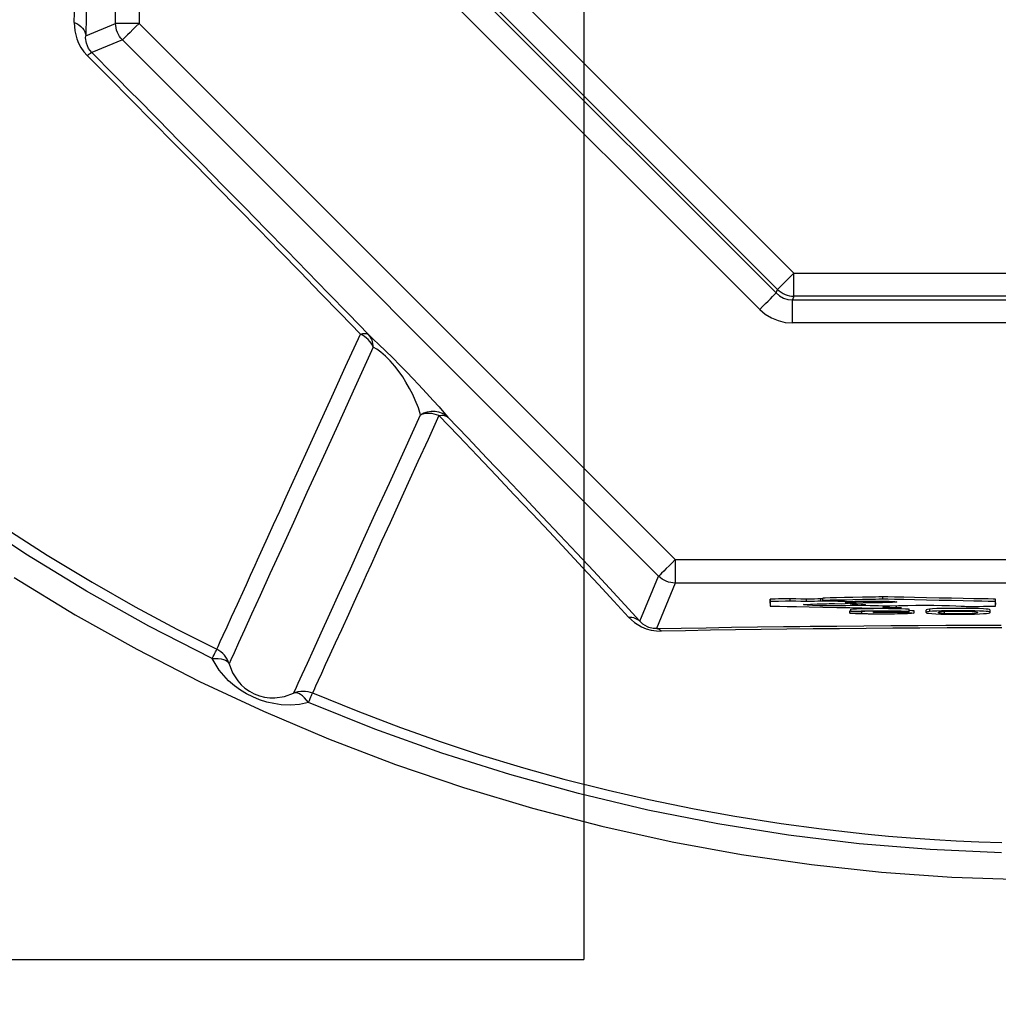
# Model space of a CAD drawing. Header units: millimetres. Extents: x 196 to 2027204, y -221452 to 153872.
# Tile 263 of 381: x 1216518 to 1216934, y -203443 to -203025. Entities that reach past the tile are written whole.
import ezdxf

# ---------------------------------------------------------------- set-up
doc = ezdxf.new("R2010")
doc.units = ezdxf.units.MM
doc.layers.add('00_Основной', color=163, linetype='Continuous', lineweight=40)
doc.layers.add('Эл.линия силовых сетей', color=1, linetype='Continuous', lineweight=50)
doc.styles.add('Times New Roman', font='times.ttf')

msp = doc.modelspace()

# ---------------------------------------------------------------- linework, layer by layer
at = {"color": 252, "lineweight": 30, "ltscale": 10}
for p, q in [((1216757.71, -202663.02, 0.15), (1216757.71, -203424.09, 0.35)), ((1212197.73, -203424.09, 0.2), (1216757.71, -203424.09, 0.46))]:
    msp.add_line(p, q, dxfattribs=at)
at = {"layer": '00_Основной', "color": 252, "lineweight": 25, "ltscale": 10}
for p, q in [((1216558.8, -203026.35, 0.2), (1216558.8, -202704.15, 0.2)), ((1216568.79, -202704.15, 0.2), (1216568.79, -203026.35, 0.2)), ((1216690.51, -202975.93, 0.2), (1216847.03, -203132.45, 0.2)), ((1216682.06, -202983.51, 0.2), (1216839.45, -203140.9, 0.2)), ((1216840.07, -203139.4, 0.2), (1216683.55, -202982.88, 0.2)), ((1216832.48, -203147.87, 0.2), (1216675.08, -202990.48, 0.2)), ((1216546.08, -203031.61, 0.2), (1216558.8, -203026.35, 0.2)), ((1216568.79, -203026.35, 0.2), (1216796.61, -203254.17, 0.2)), ((1216561.72, -203033.41, 0.2), (1216548.71, -203038.79, 0.2)), ((1216789.54, -203261.24, 0.2), (1216561.72, -203033.41, 0.2)), ((1216847.03, -203132.45, 0.2), (1217068.39, -203132.45, 0.2)), ((1216839.45, -203140.9, 0.2), (1216840.07, -203139.4, 0.2)), ((1216847.03, -203142.3, 0.2), (1216846.41, -203143.79, 0.2)), ((1216846.41, -203143.79, 0.2), (1217069.01, -203143.79, 0.2)), ((1217068.39, -203142.3, 0.2), (1216847.03, -203142.3, 0.2)), ((1217069.01, -203153.64, 0.2), (1216846.41, -203153.64, 0.2)), ((1216796.61, -203254.17, 0.2), (1217118.81, -203254.17, 0.2)), ((1216781.62, -203280.37, 0.2), (1216789.54, -203261.24, 0.2)), ((1216796.61, -203264.16, 0.2), (1216788.61, -203283.5, 0.2)), ((1217118.81, -203264.16, 0.2), (1216796.61, -203264.16, 0.2)), ((1216884.83, -203271.04, 0.2), (1216884.83, -203270.05, 0.2)), ((1216837, -203272.01, 0.2), (1216837, -203271, 0.2)), ((1216837, -203272.66, 0.2), (1216837, -203272.01, 0.2)), ((1216845.41, -203271.84, 0.2), (1216845.41, -203270.84, 0.2)), ((1216852.32, -203271.98, 0.2), (1216852.32, -203270.98, 0.2)), ((1216859.25, -203270.89, 0.2), (1216858.43, -203270.88, 0.2)), ((1216858.43, -203271.88, 0.2), (1216858.43, -203270.88, 0.2)), ((1216869.35, -203272.06, 0.2), (1216858.43, -203271.88, 0.2)), ((1216859.25, -203271.56, 0.2), (1216859.25, -203270.56, 0.2)), ((1216860.32, -203271.7, 0.2), (1216860.15, -203271.75, 0.2)), ((1216860.15, -203271.75, 0.2), (1216871.19, -203271.94, 0.2)), ((1216867.29, -203272.94, 0.2), (1216873.3, -203272.49, 0.2)), ((1216870.93, -203272.98, 0.2), (1216870.93, -203272.66, 0.2)), ((1216873.3, -203272.49, 0.2), (1216873.3, -203271.87, 0.2)), ((1216874.02, -203273.7, 0.2), (1216874.02, -203273.08, 0.2)), ((1216876.2, -203273.59, 0.2), (1216876.2, -203273.19, 0.2)), ((1216876.8, -203272.54, 0.2), (1216876.8, -203271.81, 0.2)), ((1216879.79, -203272.56, 0.2), (1216879.79, -203271.8, 0.2)), ((1216886.38, -203273.97, 0.2), (1216886.38, -203273.81, 0.2)), ((1216886.38, -203273.87, 0.2), (1216887.71, -203273.84, 0.2)), ((1216890.07, -203273.78, 0.2), (1216892.7, -203273.74, 0.2)), ((1216890.58, -203274.68, 0.2), (1216890.58, -203273.67, 0.2)), ((1216932.68, -203272.01, 0.2), (1216932.68, -203271, 0.2)), ((1216932.68, -203272.56, 0.2), (1216932.68, -203273.28, 0.2)), ((1216870.72, -203275.99, 0.2), (1216871.23, -203275.99, 0.2)), ((1216870.72, -203276.99, 0.2), (1216870.72, -203275.99, 0.2)), ((1216871.23, -203276.28, 0.2), (1216871.23, -203275.28, 0.2)), ((1216875.84, -203276.98, 0.2), (1216875.84, -203276.31, 0.2)), ((1216880.84, -203276.68, 0.2), (1216880.84, -203276.08, 0.2)), ((1216881.4, -203276.52, 0.2), (1216881.4, -203276.07, 0.2)), ((1216884.83, -203274.9, 0.2), (1216892.7, -203274.73, 0.2)), ((1216896.02, -203276.28, 0.2), (1216896.02, -203275.28, 0.2)), ((1216898.08, -203276.95, 0.2), (1216898.08, -203275.94, 0.2)), ((1216903.15, -203275.66, 0.2), (1216903.15, -203276.65, 0.2)), ((1216904.67, -203275.24, 0.2), (1216904.67, -203276.24, 0.2)), ((1216910.83, -203276.14, 0.2), (1216910.83, -203277.13, 0.2)), ((1216930.4, -203276.65, 0.2), (1216930.4, -203275.66, 0.2))]:
    msp.add_line(p, q, dxfattribs=at)
at = {"layer": '00_Основной', "color": 252, "lineweight": 25, "ltscale": 10, "elevation": 0.2}
for points in [[(1216541.23, -203025.92), (1216541.49, -203017.5), (1216541.75, -203008.95), (1216542, -203000.28), (1216542.26, -202991.49), (1216542.5, -202982.59), (1216542.74, -202973.57), (1216542.96, -202964.44), (1216543.2, -202955.2)], [(1216548.07, -202960.01), (1216547.84, -202969.37), (1216547.6, -202978.61), (1216547.37, -202987.74), (1216547.13, -202996.76), (1216546.87, -203005.66), (1216546.62, -203014.42), (1216546.35, -203023.09), (1216546.08, -203031.61)], [(1216541.23, -203025.92), (1216542.26, -203026.42), (1216543.2, -203027), (1216544.02, -203027.64), (1216544.72, -203028.36), (1216545.29, -203029.13), (1216545.7, -203029.93), (1216545.97, -203030.76), (1216546.08, -203031.61)], [(1216541.23, -203025.92), (1216541.44, -203029.51), (1216542.3, -203032.94), (1216543.06, -203034.8), (1216544.03, -203036.58), (1216545.28, -203038.37), (1216546.72, -203040.01)], [(1216568.79, -203026.35), (1216566.88, -203026.35), (1216565.04, -203026.35), (1216563.34, -203026.35), (1216561.84, -203026.35), (1216560.6, -203026.35), (1216559.66, -203026.35), (1216559.05, -203026.35), (1216558.8, -203026.35)], [(1216561.72, -203033.41), (1216561.07, -203032.68), (1216560.47, -203031.89), (1216559.98, -203031.06), (1216559.56, -203030.17), (1216559.22, -203029.24), (1216558.98, -203028.3), (1216558.84, -203027.32), (1216558.8, -203026.35)], [(1216568.79, -203026.35), (1216567.43, -203027.69), (1216566.13, -203029), (1216564.93, -203030.2), (1216563.88, -203031.26), (1216563, -203032.13), (1216562.32, -203032.81), (1216561.9, -203033.23), (1216561.72, -203033.41)], [(1216548.71, -203038.79), (1216547.96, -203037.93), (1216547.31, -203036.97), (1216546.79, -203035.92), (1216546.41, -203034.78), (1216546.22, -203034.04), (1216546.11, -203033.26), (1216546.07, -203032.44), (1216546.08, -203031.61)], [(1216546.72, -203040.01), (1216547.11, -203039.7), (1216547.47, -203039.44), (1216547.77, -203039.22), (1216548.06, -203039.05), (1216548.28, -203038.91), (1216548.48, -203038.82), (1216548.62, -203038.79), (1216548.71, -203038.79)], [(1216662.84, -203158.37), (1216654.42, -203149.69), (1216645.92, -203140.92), (1216637.3, -203132.04), (1216628.57, -203123.11), (1216619.76, -203114.08), (1216610.85, -203104.99), (1216601.88, -203095.84), (1216592.83, -203086.63), (1216583.72, -203077.37), (1216574.53, -203068.07), (1216565.3, -203058.75), (1216556.03, -203049.39), (1216546.72, -203040.01)], [(1216548.71, -203038.79), (1216558.14, -203048.29), (1216566.16, -203056.39)], [(1216566.16, -203056.39), (1216567.53, -203057.77), (1216576.87, -203067.21), (1216585.86, -203076.33)], [(1216585.86, -203076.33), (1216586.16, -203076.62), (1216595.39, -203086), (1216604.56, -203095.32), (1216613.64, -203104.59), (1216622.65, -203113.79), (1216631.56, -203122.92), (1216640.4, -203131.98), (1216649.13, -203140.94), (1216657.76, -203149.83), (1216666.27, -203158.62)], [(1216361.68, -203112.99), (1216379.6, -203131.87), (1216397.45, -203149.54), (1216415.18, -203166.03), (1216432.73, -203181.42), (1216440.52, -203187.96), (1216448.25, -203194.31), (1216455.91, -203200.44), (1216463.5, -203206.38), (1216471.04, -203212.11), (1216480.21, -203218.91), (1216490.03, -203225.96), (1216510.14, -203239.75), (1216529.75, -203252.36), (1216548.78, -203263.85), (1216567.16, -203274.29), (1216584.86, -203283.75), (1216601.81, -203292.3)], [(1216599.86, -203296.26), (1216572.89, -203282.45), (1216546.46, -203267.62), (1216520.6, -203251.83), (1216495.34, -203235.08), (1216470.73, -203217.4), (1216446.78, -203198.81), (1216423.55, -203179.36), (1216401.06, -203159.05), (1216379.35, -203137.91), (1216358.43, -203115.98)], [(1216840.07, -203139.4), (1216840.38, -203139.1), (1216840.91, -203138.57), (1216841.61, -203137.87), (1216842.48, -203136.99), (1216843.5, -203135.98), (1216844.62, -203134.86), (1216845.8, -203133.68), (1216847.03, -203132.45)], [(1216847.03, -203142.3), (1216847.03, -203141.85), (1216847.03, -203141.11), (1216847.03, -203140.11), (1216847.03, -203138.87), (1216847.03, -203137.44), (1216847.03, -203135.86), (1216847.03, -203134.18), (1216847.03, -203132.45)], [(1216840.07, -203139.4), (1216840.79, -203140.06), (1216841.57, -203140.62), (1216842.4, -203141.11), (1216843.28, -203141.52), (1216844.18, -203141.85), (1216845.11, -203142.09), (1216846.07, -203142.24), (1216847.03, -203142.3)], [(1216832.48, -203147.87), (1216833.71, -203146.64), (1216834.91, -203145.44), (1216836.02, -203144.33), (1216837.03, -203143.33), (1216837.9, -203142.45), (1216838.61, -203141.75), (1216839.12, -203141.22), (1216839.45, -203140.9)], [(1216839.45, -203140.9), (1216840.93, -203142.14), (1216842.64, -203143.06), (1216844.49, -203143.62), (1216846.41, -203143.79)], [(1216846.41, -203153.64), (1216846.41, -203151.91), (1216846.41, -203150.22), (1216846.41, -203148.64), (1216846.41, -203147.21), (1216846.41, -203145.98), (1216846.41, -203144.98), (1216846.41, -203144.24), (1216846.41, -203143.79)], [(1216832.48, -203147.87), (1216834.84, -203149.88), (1216837.48, -203151.5), (1216840.33, -203152.67), (1216843.33, -203153.39), (1216846.41, -203153.64)], [(1216601.81, -203292.3), (1216602.36, -203291.07), (1216603.27, -203289.07), (1216604.53, -203286.3), (1216606.14, -203282.78), (1216608.07, -203278.53), (1216610.57, -203273.07), (1216613.52, -203266.6), (1216614.36, -203264.74), (1216615.24, -203262.81), (1216616.16, -203260.79), (1216617.12, -203258.7), (1216618.11, -203256.53), (1216619.13, -203254.28), (1216621.25, -203249.63), (1216623.52, -203244.63), (1216625.95, -203239.28), (1216628.54, -203233.58), (1216631.32, -203227.52), (1216634.26, -203221.05), (1216637.39, -203214.18), (1216640.39, -203207.63), (1216645.33, -203196.78), (1216650.7, -203184.98), (1216656.53, -203172.2), (1216662.84, -203158.37)], [(1216662.84, -203158.37), (1216663.39, -203158.23), (1216663.91, -203158.13), (1216664.39, -203158.09), (1216664.85, -203158.09), (1216665.26, -203158.16), (1216665.65, -203158.26), (1216665.97, -203158.41), (1216666.27, -203158.62)], [(1216668.28, -203163.93), (1216667.89, -203163.08), (1216667.39, -203162.26), (1216666.82, -203161.48), (1216666.15, -203160.73), (1216665.42, -203160.05), (1216664.61, -203159.42), (1216663.75, -203158.85), (1216662.84, -203158.37)], [(1216666.27, -203158.62), (1216668.28, -203160.47), (1216670.71, -203162.77), (1216673.55, -203165.51), (1216676.59, -203168.52), (1216679.64, -203171.59), (1216682.52, -203174.54), (1216685.16, -203177.28), (1216687.56, -203179.8), (1216690.92, -203183.42), (1216693.78, -203186.55), (1216696.24, -203189.29), (1216698.3, -203191.66), (1216700.03, -203193.69)], [(1216668.28, -203163.93), (1216668.25, -203163.17), (1216668.16, -203162.42), (1216667.99, -203161.7), (1216667.76, -203161.01), (1216667.48, -203160.36), (1216667.12, -203159.74), (1216666.72, -203159.16), (1216666.27, -203158.62)], [(1216668.28, -203163.93), (1216660.51, -203181), (1216653.21, -203197.02), (1216646.41, -203211.94), (1216640.12, -203225.75), (1216634.34, -203238.42), (1216629.1, -203249.94), (1216624.38, -203260.28), (1216620.22, -203269.42), (1216616.61, -203277.36), (1216613.54, -203284.06), (1216611.05, -203289.52), (1216609.13, -203293.75), (1216607.77, -203296.72), (1216607, -203298.44)], [(1216688.38, -203192.62), (1216687.44, -203189.7), (1216686.15, -203186.44), (1216685.05, -203184.05), (1216683.73, -203181.5), (1216682.15, -203178.76), (1216680.79, -203176.6), (1216679.22, -203174.36), (1216677.44, -203172.04), (1216675.51, -203169.79), (1216673.51, -203167.73), (1216671.56, -203166.03), (1216669.81, -203164.78), (1216668.28, -203163.93)], [(1216634.46, -203310.96), (1216635.17, -203309.39), (1216636.38, -203306.74), (1216638.09, -203303), (1216640.29, -203298.17), (1216642.97, -203292.27), (1216646.14, -203285.3), (1216649.81, -203277.27), (1216653.94, -203268.18), (1216658.55, -203258.08), (1216663.63, -203246.96), (1216669.15, -203234.82), (1216675.13, -203221.72), (1216681.53, -203207.65), (1216688.38, -203192.62)], [(1216696.19, -203193.01), (1216691.58, -203203.13), (1216687.28, -203212.58), (1216683.16, -203221.6), (1216679.16, -203230.38), (1216675.45, -203238.54), (1216671.85, -203246.41), (1216669.54, -203251.49), (1216667.35, -203256.3), (1216665.29, -203260.83), (1216663.22, -203265.38), (1216661.26, -203269.66), (1216659.42, -203273.69), (1216657.71, -203277.46), (1216654.72, -203284), (1216652.11, -203289.73), (1216649.85, -203294.7), (1216647.91, -203298.94), (1216646.24, -203302.63), (1216644.87, -203305.64), (1216643.78, -203308), (1216643, -203309.76), (1216642.49, -203310.84)], [(1216688.38, -203192.62), (1216689.83, -203191.9), (1216691.37, -203191.42), (1216692.95, -203191.18), (1216694.53, -203191.19), (1216696.07, -203191.47), (1216697.52, -203191.98), (1216698.85, -203192.73), (1216700.03, -203193.69)], [(1216696.19, -203193.01), (1216695.22, -203192.65), (1216694.23, -203192.36), (1216693.23, -203192.18), (1216692.23, -203192.08), (1216691.23, -203192.08), (1216690.24, -203192.17), (1216689.29, -203192.35), (1216688.38, -203192.62)], [(1216696.19, -203193.01), (1216696.79, -203192.92), (1216697.35, -203192.87), (1216697.89, -203192.89), (1216698.4, -203192.94), (1216698.86, -203193.06), (1216699.3, -203193.22), (1216699.68, -203193.44), (1216700.03, -203193.69)], [(1216776.78, -203278.62), (1216770.49, -203271.81), (1216763.97, -203264.77), (1216757.23, -203257.53), (1216750.28, -203250.09), (1216743.13, -203242.46), (1216735.76, -203234.64), (1216728.21, -203226.64), (1216720.46, -203218.48), (1216712.55, -203210.14), (1216704.45, -203201.65), (1216696.19, -203193.01)], [(1216700.03, -203193.69), (1216708.4, -203202.44), (1216716.59, -203211.05), (1216724.61, -203219.47), (1216732.44, -203227.74), (1216740.09, -203235.84), (1216747.55, -203243.76), (1216754.79, -203251.48), (1216761.83, -203259.01), (1216768.64, -203266.34), (1216775.25, -203273.46), (1216781.62, -203280.37)], [(1216796.61, -203254.17), (1216795.27, -203255.52), (1216793.96, -203256.82), (1216792.76, -203258.02), (1216791.7, -203259.08), (1216790.83, -203259.96), (1216790.15, -203260.64), (1216789.72, -203261.06), (1216789.54, -203261.24)], [(1216796.61, -203254.17), (1216796.61, -203256.08), (1216796.61, -203257.91), (1216796.61, -203259.62), (1216796.61, -203261.11), (1216796.61, -203262.36), (1216796.61, -203263.3), (1216796.61, -203263.91), (1216796.61, -203264.16)], [(1216515.73, -203261.85), (1216541.67, -203277.64), (1216567.8, -203292.27), (1216594.48, -203305.96), (1216621.63, -203318.67), (1216649.23, -203330.38), (1216677.75, -203341.28), (1216706.67, -203351.1), (1216735.91, -203359.85), (1216765.46, -203367.51), (1216795.28, -203374.09), (1216824.78, -203379.45), (1216854.45, -203383.74), (1216884.27, -203386.96), (1216914.17, -203389.07), (1216944.68, -203390.13)], [(1216796.61, -203264.16), (1216795.64, -203264.12), (1216794.66, -203263.96), (1216793.72, -203263.74), (1216792.79, -203263.4), (1216791.9, -203262.98), (1216791.07, -203262.48), (1216790.27, -203261.89), (1216789.54, -203261.24)], [(1216884.83, -203270.05), (1216884.83, -203270.05), (1216884.83, -203270.05), (1216884.83, -203270.05), (1216884.83, -203270.05), (1216884.82, -203270.05), (1216884.78, -203270.05), (1216884.66, -203270.05), (1216884.28, -203270.05), (1216883.15, -203270.08), (1216881.71, -203270.1), (1216879.94, -203270.14), (1216876.2, -203270.22), (1216872.05, -203270.3), (1216868.48, -203270.37), (1216865.18, -203270.44), (1216862.38, -203270.5), (1216860.35, -203270.54), (1216859.68, -203270.54), (1216859.32, -203270.56), (1216859.25, -203270.56), (1216859.25, -203270.56), (1216859.25, -203270.56), (1216859.25, -203270.56)], [(1216932.68, -203271), (1216932.68, -203271), (1216932.68, -203271), (1216932.67, -203271), (1216932.67, -203271), (1216932.64, -203271), (1216932.57, -203271), (1216932.35, -203270.99), (1216931.64, -203270.98), (1216929.52, -203270.94), (1216926.83, -203270.89), (1216923.52, -203270.82), (1216918.98, -203270.72), (1216913.99, -203270.62), (1216908.75, -203270.53), (1216903.42, -203270.41), (1216898.32, -203270.32), (1216893.71, -203270.22), (1216889.81, -203270.14), (1216886.89, -203270.09), (1216885.66, -203270.06), (1216884.97, -203270.05), (1216884.85, -203270.05), (1216884.83, -203270.05), (1216884.83, -203270.05), (1216884.83, -203270.05)], [(1216845.41, -203270.84), (1216845.41, -203270.84), (1216845.41, -203270.84), (1216845.39, -203270.84), (1216845.39, -203270.84), (1216845.39, -203270.84), (1216845.38, -203270.84), (1216845.32, -203270.84), (1216845.16, -203270.84), (1216844.71, -203270.85), (1216843.45, -203270.88), (1216840.45, -203270.94), (1216839, -203270.96), (1216837.81, -203270.99), (1216837.17, -203271), (1216837.04, -203271), (1216837.01, -203271), (1216837, -203271), (1216837, -203271), (1216837, -203271), (1216837, -203271), (1216837, -203271)], [(1216837, -203271), (1216837, -203271), (1216837, -203271), (1216837, -203271), (1216837, -203271), (1216837, -203271), (1216837, -203271), (1216837, -203271.02), (1216837, -203271.06), (1216837, -203271.1), (1216837, -203271.16), (1216837, -203271.29), (1216837, -203271.46), (1216837, -203271.66)], [(1216845.41, -203271.84), (1216845.41, -203271.84), (1216845.41, -203271.84), (1216845.39, -203271.84), (1216845.39, -203271.84), (1216845.39, -203271.84), (1216845.38, -203271.84), (1216845.32, -203271.84), (1216845.16, -203271.84), (1216844.71, -203271.85), (1216843.45, -203271.87), (1216840.45, -203271.94), (1216839, -203271.96), (1216837.81, -203271.99), (1216837.17, -203271.99), (1216837.04, -203272.01), (1216837.01, -203272.01), (1216837, -203272.01), (1216837, -203272.01), (1216837, -203272.01), (1216837, -203272.01), (1216837, -203272.01)], [(1216837, -203272.01), (1216837, -203272.01), (1216837, -203272.01), (1216837, -203272.01), (1216837, -203272.01), (1216837, -203272.01), (1216837, -203272.01), (1216837, -203272.02), (1216837, -203272.05), (1216837, -203272.11), (1216837, -203272.16), (1216837, -203272.29), (1216837, -203272.46), (1216837, -203272.67), (1216837, -203272.9), (1216837, -203273.14), (1216837, -203273.36), (1216837, -203273.58), (1216837, -203273.74), (1216837, -203273.83), (1216837, -203273.9), (1216837, -203273.93), (1216837, -203273.93), (1216837, -203273.93), (1216837, -203273.93), (1216837, -203273.93), (1216837, -203273.93), (1216837, -203273.93), (1216837, -203273.93)], [(1216837, -203273.93), (1216837, -203273.93), (1216837, -203273.93), (1216837, -203273.93), (1216837.01, -203273.93), (1216837.04, -203273.93), (1216837.14, -203273.94), (1216837.42, -203273.94), (1216838.29, -203273.96), (1216839.45, -203273.98), (1216840.91, -203274.01), (1216844.18, -203274.08), (1216848.16, -203274.15), (1216853.55, -203274.26), (1216859.33, -203274.38), (1216865.21, -203274.5), (1216870.85, -203274.62), (1216875.93, -203274.72), (1216880.15, -203274.8), (1216882.3, -203274.84), (1216883.86, -203274.87), (1216884.63, -203274.89), (1216884.81, -203274.9), (1216884.83, -203274.9), (1216884.83, -203274.9), (1216884.83, -203274.9), (1216884.83, -203274.9), (1216884.83, -203274.9), (1216884.83, -203274.9)], [(1216852.32, -203270.98), (1216849.94, -203270.96), (1216847.85, -203270.92), (1216846.48, -203270.89), (1216845.41, -203270.84)], [(1216852.32, -203271.98), (1216849.94, -203271.96), (1216847.85, -203271.92), (1216846.48, -203271.88), (1216845.41, -203271.84)], [(1216874.02, -203273.7), (1216871.75, -203273.77), (1216869.07, -203273.81), (1216867.59, -203273.83), (1216866.05, -203273.84), (1216864.46, -203273.84), (1216861.61, -203273.84), (1216857.98, -203273.78), (1216854.93, -203273.72), (1216852.66, -203273.6), (1216851.33, -203273.48), (1216851.13, -203273.33), (1216852.09, -203273.21), (1216854.09, -203273.1), (1216856.89, -203273), (1216857.81, -203272.98), (1216858.8, -203272.97), (1216859.81, -203272.95), (1216860.89, -203272.94), (1216861.98, -203272.92), (1216863.12, -203272.92), (1216864.27, -203272.92), (1216867.29, -203272.94)], [(1216858.43, -203270.88), (1216857.2, -203270.92), (1216855.75, -203270.95), (1216854.1, -203270.96), (1216852.32, -203270.98)], [(1216858.43, -203271.88), (1216857.2, -203271.92), (1216855.75, -203271.95), (1216854.1, -203271.96), (1216852.32, -203271.98)], [(1216884.83, -203271.04), (1216884.83, -203271.04), (1216884.83, -203271.04), (1216884.83, -203271.04), (1216884.83, -203271.04), (1216884.82, -203271.04), (1216884.78, -203271.05), (1216884.66, -203271.05), (1216884.28, -203271.05), (1216883.15, -203271.08), (1216881.71, -203271.1), (1216879.94, -203271.13), (1216876.2, -203271.22), (1216872.05, -203271.3), (1216868.48, -203271.37), (1216865.18, -203271.43), (1216862.38, -203271.48), (1216860.35, -203271.53), (1216859.68, -203271.54), (1216859.32, -203271.56), (1216859.25, -203271.56), (1216859.25, -203271.56), (1216859.25, -203271.56), (1216859.25, -203271.56)], [(1216859.25, -203271.56), (1216859.74, -203271.58), (1216860.11, -203271.63), (1216860.29, -203271.67), (1216860.32, -203271.7)], [(1216873.3, -203272.49), (1216871.45, -203272.41), (1216870.05, -203272.35), (1216869.15, -203272.26), (1216868.83, -203272.18), (1216869.35, -203272.06)], [(1216870.93, -203272.78), (1216869.07, -203272.81), (1216868.87, -203272.81)], [(1216876.8, -203272.54), (1216873.52, -203272.78), (1216870.93, -203272.98)], [(1216870.93, -203272.98), (1216873.6, -203273.05), (1216875.67, -203273.15), (1216876.21, -203273.19), (1216876.66, -203273.22), (1216877.01, -203273.26), (1216877.27, -203273.3), (1216877.44, -203273.35), (1216877.49, -203273.39), (1216877.16, -203273.49), (1216876.2, -203273.59)], [(1216871.19, -203271.94), (1216872.89, -203271.88), (1216874.94, -203271.84), (1216877.25, -203271.8), (1216877.89, -203271.8), (1216878.51, -203271.8), (1216879.15, -203271.8), (1216879.79, -203271.8), (1216882, -203271.8), (1216884.06, -203271.82), (1216885.92, -203271.85), (1216887.54, -203271.91), (1216888.88, -203271.96), (1216889.89, -203272.02), (1216890.53, -203272.09), (1216890.76, -203272.18)], [(1216886.38, -203273.97), (1216879.47, -203273.81), (1216874.02, -203273.7)], [(1216876.2, -203273.59), (1216883.01, -203273.73), (1216888.36, -203273.86)], [(1216879.79, -203272.56), (1216878.09, -203272.56), (1216876.8, -203272.54)], [(1216890.76, -203272.18), (1216890.27, -203272.29), (1216888.9, -203272.39), (1216886.79, -203272.47), (1216884.73, -203272.51), (1216882.36, -203272.54), (1216879.79, -203272.56)], [(1216932.68, -203272.01), (1216932.68, -203272.01), (1216932.68, -203272.01), (1216932.67, -203272.01), (1216932.67, -203272.01), (1216932.64, -203272.01), (1216932.57, -203272.01), (1216932.35, -203271.99), (1216931.64, -203271.98), (1216929.52, -203271.94), (1216926.83, -203271.88), (1216923.52, -203271.82), (1216918.98, -203271.72), (1216913.99, -203271.63), (1216908.75, -203271.53), (1216903.42, -203271.42), (1216898.32, -203271.32), (1216893.71, -203271.22), (1216889.81, -203271.13), (1216886.89, -203271.08), (1216885.66, -203271.06), (1216884.97, -203271.05), (1216884.85, -203271.04), (1216884.83, -203271.04), (1216884.83, -203271.04), (1216884.83, -203271.04)], [(1216884.83, -203274.22), (1216885.34, -203274.08), (1216886.38, -203273.97)], [(1216890.58, -203274.68), (1216887.94, -203274.58), (1216886.05, -203274.45), (1216885.14, -203274.34), (1216884.83, -203274.22)], [(1216888.36, -203273.86), (1216891.49, -203273.74), (1216895.39, -203273.66), (1216898.84, -203273.62), (1216902.57, -203273.6)], [(1216902.57, -203273.6), (1216906.41, -203273.62), (1216909.95, -203273.66), (1216913.11, -203273.73), (1216915.8, -203273.81), (1216918.04, -203273.93), (1216919.56, -203274.04), (1216920.27, -203274.18)], [(1216920.27, -203274.18), (1216920.27, -203274.18), (1216920.27, -203274.18), (1216920.27, -203274.18), (1216920.28, -203274.18), (1216920.28, -203274.18), (1216920.31, -203274.18), (1216920.38, -203274.18), (1216920.61, -203274.18), (1216921.28, -203274.17), (1216923.17, -203274.12), (1216925.3, -203274.08), (1216927.59, -203274.04), (1216929.73, -203274), (1216931.47, -203273.96), (1216932.43, -203273.94), (1216932.63, -203273.93), (1216932.67, -203273.93), (1216932.67, -203273.93), (1216932.68, -203273.93), (1216932.68, -203273.93), (1216932.68, -203273.93), (1216932.68, -203273.93)], [(1216932.68, -203273.93), (1216932.68, -203273.93), (1216932.68, -203273.93), (1216932.68, -203273.93), (1216932.68, -203273.93), (1216932.68, -203273.93), (1216932.68, -203273.93), (1216932.68, -203273.91), (1216932.68, -203273.88), (1216932.68, -203273.83), (1216932.68, -203273.77), (1216932.68, -203273.64), (1216932.68, -203273.49), (1216932.68, -203273.26), (1216932.68, -203273.04), (1216932.68, -203272.8), (1216932.68, -203272.57), (1216932.68, -203272.36), (1216932.68, -203272.19), (1216932.68, -203272.11), (1216932.68, -203272.05), (1216932.68, -203272.01), (1216932.68, -203272.01), (1216932.68, -203272.01), (1216932.68, -203272.01), (1216932.68, -203272.01), (1216932.68, -203272.01), (1216932.68, -203272.01), (1216932.68, -203272.01)], [(1216776.78, -203278.62), (1216777.49, -203278.66), (1216778.17, -203278.72), (1216778.83, -203278.86), (1216779.46, -203279.06), (1216780.06, -203279.3), (1216780.62, -203279.61), (1216781.15, -203279.97), (1216781.62, -203280.37)], [(1216776.78, -203278.62), (1216779.35, -203280.96), (1216782.23, -203282.73), (1216784.2, -203283.56), (1216786.38, -203284.18), (1216788.57, -203284.52), (1216790.67, -203284.61)], [(1216890.28, -203276.58), (1216893.26, -203276.62), (1216895.58, -203276.69), (1216897.19, -203276.78), (1216897.99, -203276.89), (1216897.96, -203277.01), (1216897.05, -203277.13), (1216895.27, -203277.23), (1216892.69, -203277.31), (1216889.59, -203277.37), (1216886.05, -203277.4), (1216882.15, -203277.4), (1216878.61, -203277.37), (1216875.58, -203277.31), (1216873.13, -203277.23), (1216871.51, -203277.12), (1216870.72, -203276.99)], [(1216870.72, -203276.99), (1216873.59, -203276.98), (1216875.84, -203276.98)], [(1216871.23, -203275.28), (1216872.13, -203275.17), (1216873.59, -203275.08), (1216875.56, -203275), (1216878, -203274.95), (1216880.81, -203274.92), (1216883.99, -203274.9), (1216887.17, -203274.92), (1216890.1, -203274.95), (1216892.58, -203275.01), (1216894.41, -203275.1), (1216895.58, -203275.18), (1216896.02, -203275.28), (1216895.99, -203275.28)], [(1216871.23, -203276.28), (1216872.13, -203276.17), (1216873.59, -203276.08), (1216875.56, -203276), (1216878, -203275.94), (1216880.81, -203275.92), (1216883.99, -203275.9), (1216887.17, -203275.92), (1216890.1, -203275.96), (1216892.58, -203276.02), (1216894.41, -203276.1), (1216895.58, -203276.18), (1216896.02, -203276.28), (1216895.71, -203276.37), (1216894.65, -203276.45), (1216892.83, -203276.52), (1216890.28, -203276.58)], [(1216876.37, -203276.31), (1216873.49, -203276.3), (1216871.23, -203276.28)], [(1216875.84, -203276.98), (1216876.86, -203277.09), (1216878.36, -203277.17), (1216880.29, -203277.23), (1216882.59, -203277.26), (1216885.2, -203277.26), (1216887.61, -203277.23), (1216889.7, -203277.19), (1216891.38, -203277.12), (1216892.35, -203277.03), (1216892.64, -203276.93), (1216892.2, -203276.85), (1216891.04, -203276.78), (1216889.22, -203276.71), (1216886.98, -203276.68), (1216885.27, -203276.66), (1216883.32, -203276.66), (1216880.84, -203276.68)], [(1216881.4, -203276.52), (1216883.01, -203276.52), (1216884.38, -203276.52), (1216885.69, -203276.51), (1216886.93, -203276.5), (1216888.12, -203276.47), (1216889.14, -203276.44), (1216890.21, -203276.38), (1216890.72, -203276.31), (1216890.63, -203276.24), (1216889.91, -203276.17), (1216888.53, -203276.12), (1216886.68, -203276.07), (1216884.45, -203276.06), (1216882.06, -203276.06), (1216880.02, -203276.08), (1216878.33, -203276.14), (1216877.1, -203276.21), (1216876.37, -203276.31)], [(1216880.84, -203276.68), (1216881.15, -203276.59), (1216881.4, -203276.52)], [(1216892.7, -203274.73), (1216891.48, -203274.7), (1216890.58, -203274.68)], [(1216896.02, -203275.72), (1216897.19, -203275.78), (1216897.99, -203275.89), (1216897.97, -203275.94)], [(1216904.67, -203276.24), (1216903.76, -203276.37), (1216903.26, -203276.52), (1216903.18, -203276.71), (1216903.53, -203276.89), (1216904.33, -203277.03), (1216905.59, -203277.16), (1216907.3, -203277.26), (1216909.43, -203277.33), (1216911.95, -203277.37), (1216914.9, -203277.4), (1216918.18, -203277.4), (1216921.15, -203277.38), (1216923.71, -203277.33), (1216925.84, -203277.27), (1216927.56, -203277.17), (1216928.89, -203277.07)], [(1216904.67, -203275.24), (1216903.76, -203275.37), (1216903.26, -203275.52), (1216903.19, -203275.69)], [(1216930.37, -203275.66), (1216930.4, -203275.62), (1216930.16, -203275.46), (1216929.59, -203275.32), (1216928.72, -203275.22), (1216927.59, -203275.14), (1216925.93, -203275.04), (1216923.85, -203274.98), (1216921.34, -203274.93), (1216918.45, -203274.92), (1216915.23, -203274.92), (1216912.31, -203274.93), (1216909.79, -203274.97), (1216907.69, -203275.04), (1216905.98, -203275.13), (1216904.67, -203275.24)], [(1216928.89, -203277.07), (1216929.78, -203276.95), (1216930.27, -203276.79), (1216930.4, -203276.62), (1216930.16, -203276.45), (1216929.59, -203276.32), (1216928.72, -203276.23), (1216927.59, -203276.13), (1216925.93, -203276.04), (1216923.85, -203275.97), (1216921.34, -203275.93), (1216918.45, -203275.9), (1216915.23, -203275.9), (1216912.31, -203275.93), (1216909.79, -203275.97), (1216907.69, -203276.04), (1216905.98, -203276.13), (1216904.67, -203276.24)], [(1216910.83, -203277.13), (1216909.92, -203277.07), (1216909.24, -203276.99), (1216908.76, -203276.89), (1216908.47, -203276.75), (1216908.45, -203276.56), (1216908.88, -203276.4), (1216909.75, -203276.26), (1216911.08, -203276.16)], [(1216911.08, -203276.16), (1216912.89, -203276.1), (1216915.1, -203276.06), (1216917.67, -203276.06), (1216920.05, -203276.08), (1216921.46, -203276.13), (1216922.73, -203276.17), (1216923.78, -203276.26), (1216924.53, -203276.35), (1216924.98, -203276.5), (1216925.13, -203276.65), (1216924.98, -203276.82), (1216924.53, -203276.96), (1216923.76, -203277.06), (1216922.71, -203277.13), (1216921.44, -203277.19), (1216920.03, -203277.23), (1216917.65, -203277.26), (1216915.08, -203277.24), (1216912.8, -203277.22), (1216910.83, -203277.13)], [(1216788.61, -203283.5), (1216787.28, -203283.45), (1216786.65, -203283.35), (1216786.01, -203283.21), (1216785.43, -203283.03), (1216784.87, -203282.8), (1216783.78, -203282.24), (1216782.89, -203281.62), (1216782.22, -203281.01), (1216781.62, -203280.37)], [(1216788.61, -203283.5), (1216799.08, -203283.31), (1216809.73, -203283.13), (1216820.56, -203282.96), (1216831.52, -203282.8), (1216842.64, -203282.66), (1216849.51, -203282.59)], [(1216849.51, -203282.59), (1216853.87, -203282.54), (1216865.23, -203282.42), (1216876.69, -203282.32), (1216888.23, -203282.24), (1216899.86, -203282.17), (1216911.56, -203282.1), (1216923.3, -203282.06), (1216935.07, -203282.03)], [(1216790.67, -203284.61), (1216790.43, -203284.37), (1216790.17, -203284.16), (1216789.92, -203283.97), (1216789.67, -203283.82), (1216789.4, -203283.69), (1216789.13, -203283.59), (1216788.88, -203283.52), (1216788.61, -203283.5)], [(1216935.35, -203283.16), (1216923.71, -203283.18), (1216912.11, -203283.23), (1216900.56, -203283.3), (1216889.08, -203283.37), (1216877.68, -203283.45), (1216866.36, -203283.55), (1216855.14, -203283.66), (1216844.04, -203283.79), (1216833.06, -203283.93), (1216822.22, -203284.09), (1216811.54, -203284.24), (1216801.01, -203284.42), (1216790.67, -203284.61)], [(1216599.86, -203296.26), (1216600.27, -203295.43), (1216600.65, -203294.67), (1216600.97, -203293.99), (1216601.26, -203293.43), (1216601.47, -203292.96), (1216601.64, -203292.62), (1216601.75, -203292.4), (1216601.81, -203292.3)], [(1216607, -203298.44), (1216606.65, -203297.46), (1216606.21, -203296.53), (1216605.67, -203295.64), (1216605.04, -203294.82), (1216604.33, -203294.06), (1216603.56, -203293.4), (1216602.71, -203292.81), (1216601.81, -203292.3)], [(1216599.86, -203296.26), (1216601.18, -203296.19), (1216602.44, -203296.21), (1216603.6, -203296.35), (1216604.61, -203296.58), (1216605.47, -203296.91), (1216606.16, -203297.34), (1216606.67, -203297.86), (1216607, -203298.44)], [(1216640.77, -203314.92), (1216636.98, -203315.72), (1216633.09, -203316.02), (1216629.08, -203315.84), (1216626.02, -203315.4), (1216623.07, -203314.72), (1216619.99, -203313.75), (1216617.12, -203312.58), (1216614.48, -203311.24), (1216611.87, -203309.67), (1216609.31, -203307.82), (1216606.82, -203305.69), (1216602.84, -203301.24), (1216599.86, -203296.26)], [(1216607, -203298.44), (1216608.49, -203302.3), (1216610.74, -203305.78), (1216612.16, -203307.36), (1216613.78, -203308.81), (1216615.63, -203310.11), (1216617.71, -203311.22), (1216619.91, -203312.07), (1216622.13, -203312.62), (1216624.3, -203312.9), (1216626.43, -203312.94), (1216630.55, -203312.35), (1216634.46, -203310.96)], [(1216634.46, -203310.96), (1216635.42, -203310.57), (1216636.42, -203310.29), (1216637.44, -203310.12), (1216638.47, -203310.05), (1216639.5, -203310.09), (1216640.53, -203310.24), (1216641.53, -203310.49), (1216642.49, -203310.84)], [(1216640.77, -203314.92), (1216639.96, -203313.86), (1216639.12, -203312.93), (1216638.27, -203312.14), (1216637.42, -203311.53), (1216636.61, -203311.1), (1216635.83, -203310.86), (1216635.11, -203310.81), (1216634.46, -203310.96)], [(1216640.77, -203314.92), (1216641.13, -203314.06), (1216641.47, -203313.27), (1216641.75, -203312.58), (1216642.01, -203312), (1216642.21, -203311.53), (1216642.35, -203311.18), (1216642.45, -203310.94), (1216642.49, -203310.84)], [(1216642.49, -203310.84), (1216661.68, -203318.67), (1216679.91, -203325.57), (1216697.12, -203331.66), (1216713.35, -203336.98), (1216732.11, -203342.66), (1216749.24, -203347.43), (1216768.11, -203352.22), (1216785.36, -203356.18), (1216804.61, -203360.13), (1216821.94, -203363.26), (1216841.57, -203366.37), (1216858.81, -203368.67), (1216877.21, -203370.73), (1216887.25, -203371.66), (1216896.57, -203372.42), (1216906.76, -203373.13), (1216915.96, -203373.66), (1216925.63, -203374.1), (1216935.35, -203374.43)], [(1216935.22, -203378.84), (1216904.95, -203377.44), (1216874.76, -203374.92), (1216844.67, -203371.26), (1216814.74, -203366.51), (1216785.01, -203360.62), (1216755.53, -203353.64), (1216726.32, -203345.57), (1216697.42, -203336.42), (1216668.91, -203326.2), (1216640.77, -203314.92)]]:
    msp.add_lwpolyline(points, dxfattribs=at)

# ---------------------------------------------------------------- next in the draw order: texts
at = {"layer": 'Эл.линия силовых сетей', "color": 1, "lineweight": 20, "ltscale": 200, "insert": (1141695.24, -202736.66, 0.42), "char_height": 300, "attachment_point": 1, "rotation": 359.8977, "style": 'Times New Roman', "bg_fill": 3, "box_fill_scale": 1, "bg_fill_color": 256, "bg_fill_transparency": 0}
msp.add_mtext_dynamic_manual_height_columns('\\pi16.00321;{\\L\\C0;5ДСП-36Вт-IP54\\P\\pi1335.61388;\\l2,6}', width=3198.3366, gutter_width=1250, heights=[0], dxfattribs=at)

doc.saveas('drawing.dxf')
